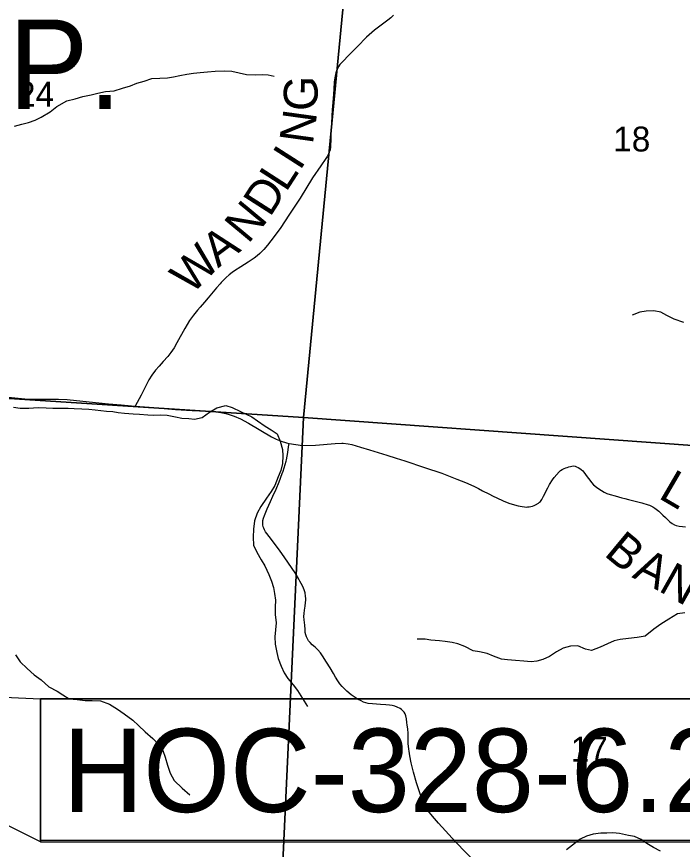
# Model space of a CAD drawing. Extents: x 0 to 34, y 0 to 22.
# Drawn here: x 5.957 to 7.074, y 17.019 to 18.417 of the extents above; entities that cross this region are included whole.
import ezdxf

# ---------------------------------------------------------------- set-up
doc = ezdxf.new("R2010")
doc.units = 0
for name, color, linetype in [('GM_X_Corporation', 7, 'Continuous'), ('GM_X_County_Road', 7, 'Continuous'), ('GM_X_County_Road_Text', 7, 'Continuous'), ('GM_X_Minor_River', 7, 'Continuous'), ('GM_X_Section_Text', 7, 'Continuous'), ('GM_X_Township_Road', 7, 'Continuous'), ('GM_X_Township_Road_Text', 7, 'Continuous'), ('GM_X_Township_Text', 7, 'Continuous'), ('SH_Text', 7, 'Continuous')]:
    doc.layers.add(name, color=color, linetype=linetype)

msp = doc.modelspace()

# ---------------------------------------------------------------- linework, layer by layer
at = {"layer": 'GM_X_Corporation'}
for points in [[(6.5391, 18.7835), (6.4386, 17.7441), (5.4592, 17.8072), (5.5263, 18.8526)], [(7.5162, 18.7157), (7.4643, 17.6703), (6.4386, 17.7441), (6.5391, 18.7835)], [(6.4386, 17.7441), (6.3912, 16.7203), (5.3901, 16.7843), (5.4592, 17.8072)], [(6.4386, 17.7441), (7.4643, 17.6703), (7.3858, 16.6558), (6.3912, 16.7203)]]:
    msp.add_lwpolyline(points, close=True, dxfattribs=at)
at = {"layer": 'GM_X_County_Road'}
msp.add_lwpolyline([(5.9322, 17.7789), (5.9713, 17.7755), (5.9896, 17.7748), (6.0277, 17.7747), (6.0421, 17.7742), (6.0683, 17.7716), (6.1117, 17.767), (6.1327, 17.7651), (6.1563, 17.7631), (6.1797, 17.7611), (6.224, 17.7574), (6.2519, 17.7557), (6.2766, 17.7545), (6.2889, 17.7538), (6.3001, 17.7525), (6.3086, 17.7508), (6.3142, 17.7492), (6.3222, 17.7463), (6.3329, 17.7414), (6.3463, 17.7346), (6.3849, 17.7116), (6.3928, 17.7075), (6.4013, 17.7041), (6.4101, 17.7014), (6.4147, 17.7004), (6.4373, 17.6971), (6.4587, 17.6974), (6.4916, 17.7004), (6.5029, 17.7009), (6.5051, 17.7009), (6.5137, 17.6998), (6.5198, 17.6985), (6.5346, 17.6942), (6.5493, 17.6894), (6.5642, 17.6851), (6.5786, 17.6807), (6.5941, 17.6759), (6.6087, 17.6712), (6.6419, 17.6601), (6.6706, 17.6504), (6.6962, 17.6406), (6.7107, 17.6347), (6.7248, 17.6285), (6.7324, 17.6248), (6.7393, 17.621), (6.7499, 17.6157), (6.7571, 17.6119), (6.763, 17.6089), (6.7737, 17.604), (6.7834, 17.6), (6.7886, 17.5983), (6.7991, 17.5956), (6.8055, 17.5944), (6.8098, 17.5939), (6.8126, 17.5936), (6.8147, 17.5937), (6.8174, 17.594), (6.8202, 17.5945), (6.823, 17.5953), (6.8257, 17.5963), (6.8282, 17.5974), (6.8328, 17.6), (6.8349, 17.6016), (6.8364, 17.6031), (6.8387, 17.6063), (6.8417, 17.6118), (6.8485, 17.6258), (6.8514, 17.6313), (6.8563, 17.639), (6.8596, 17.6434), (6.8676, 17.6529), (6.8701, 17.6547), (6.873, 17.6567), (6.8759, 17.6583), (6.8789, 17.6594), (6.8812, 17.6602), (6.8842, 17.6613), (6.8868, 17.6619), (6.8892, 17.6623), (6.8913, 17.6625), (6.8944, 17.662), (6.8969, 17.6612), (6.8996, 17.66), (6.9024, 17.6584), (6.9049, 17.6564), (6.9072, 17.6542), (6.9093, 17.6519), (6.9149, 17.6444), (6.9191, 17.6386), (6.9221, 17.6346), (6.9255, 17.6311), (6.9301, 17.6272), (6.9344, 17.6241), (6.9388, 17.6213), (6.9432, 17.6185), (6.9477, 17.6163), (6.9533, 17.6144), (6.9615, 17.6122), (6.9672, 17.6106), (6.9727, 17.609), (6.9781, 17.6077), (6.9839, 17.6064), (7.0062, 17.6008), (7.0168, 17.5975), (7.0193, 17.5966), (7.0248, 17.594), (7.0283, 17.5915), (7.0348, 17.5866), (7.0389, 17.5829), (7.0418, 17.5801), (7.0462, 17.576), (7.0497, 17.5724), (7.0536, 17.5689), (7.0576, 17.5661), (7.0614, 17.5639), (7.0639, 17.5628), (7.0691, 17.5616), (7.0744, 17.5607), (7.0799, 17.5602)], dxfattribs=at)
at = {"layer": 'GM_X_Minor_River'}
for p, q in [((6.1977, 18.3134), (6.2106, 18.3139)), ((6.2106, 18.3139), (6.2208, 18.3159)), ((6.2208, 18.3159), (6.2313, 18.3179)), ((6.2313, 18.3179), (6.243, 18.3202)), ((6.243, 18.3202), (6.2544, 18.3219)), ((6.2544, 18.3219), (6.2653, 18.3231)), ((6.2653, 18.3231), (6.2774, 18.3243)), ((6.2774, 18.3243), (6.2907, 18.3252)), ((6.2907, 18.3252), (6.3062, 18.3261)), ((6.3062, 18.3261), (6.3183, 18.3255)), ((6.3183, 18.3255), (6.3308, 18.3226)), ((6.3308, 18.3226), (6.3433, 18.32)), ((6.3433, 18.32), (6.3588, 18.3194)), ((6.3588, 18.3194), (6.3698, 18.3195)), ((6.3698, 18.3195), (6.3796, 18.3192)), ((6.3796, 18.3192), (6.3895, 18.317)), ((6.135, 18.2969), (6.1486, 18.3008)), ((6.1486, 18.3008), (6.1592, 18.3051)), ((6.1592, 18.3051), (6.1716, 18.3086)), ((6.1716, 18.3086), (6.1845, 18.3133)), ((6.1845, 18.3133), (6.1977, 18.3134)), ((6.0825, 18.2858), (6.0939, 18.2886)), ((6.0939, 18.2886), (6.1063, 18.291)), ((6.1063, 18.291), (6.1211, 18.2926)), ((6.1211, 18.2926), (6.135, 18.2969)), ((6.0248, 18.2663), (6.0418, 18.2756)), ((6.0418, 18.2756), (6.0554, 18.2791)), ((6.0554, 18.2791), (6.0686, 18.2827)), ((6.0686, 18.2827), (6.0825, 18.2858)), ((6.0139, 18.2571), (6.0248, 18.2663)), ((5.9887, 18.2433), (5.9985, 18.2479)), ((5.9985, 18.2479), (6.0139, 18.2571)), ((5.954, 18.2331), (5.9661, 18.2362)), ((5.9661, 18.2362), (5.9774, 18.239)), ((5.9774, 18.239), (5.9887, 18.2433)), ((7.0138, 17.9226), (7.0029, 17.9206)), ((7.0263, 17.923), (7.0138, 17.9226)), ((7.0384, 17.9205), (7.0263, 17.923)), ((7.0029, 17.9206), (6.9904, 17.9159)), ((7.0483, 17.9153), (7.0384, 17.9205)), ((7.0609, 17.909), (7.0483, 17.9153)), ((7.0768, 17.9034), (7.0609, 17.909)), ((7.052, 17.4053), (7.0381, 17.3972)), ((7.0663, 17.4141), (7.052, 17.4053)), ((7.0784, 17.4161), (7.0663, 17.4141)), ((7.0381, 17.3972), (7.0264, 17.3884)), ((7.0264, 17.3884), (7.0118, 17.3769)), ((6.6429, 17.3716), (6.6297, 17.3715)), ((6.6524, 17.3702), (6.6429, 17.3716)), ((6.6668, 17.3692), (6.6524, 17.3702)), ((6.6766, 17.3681), (6.6668, 17.3692)), ((6.688, 17.366), (6.6766, 17.3681)), ((6.6978, 17.3638), (6.688, 17.366)), ((6.7096, 17.3593), (6.6978, 17.3638)), ((6.9487, 17.3638), (6.9366, 17.3584)), ((6.96, 17.3692), (6.9487, 17.3638)), ((6.9702, 17.3712), (6.96, 17.3692)), ((6.9842, 17.3728), (6.9702, 17.3712)), ((6.9985, 17.3748), (6.9842, 17.3728)), ((7.0118, 17.3769), (6.9985, 17.3748)), ((6.7233, 17.3519), (6.7096, 17.3593)), ((6.7339, 17.3505), (6.7233, 17.3519)), ((6.7468, 17.3475), (6.7339, 17.3505)), ((6.8633, 17.3505), (6.8516, 17.3424)), ((6.8746, 17.3567), (6.8633, 17.3505)), ((6.8867, 17.3602), (6.8746, 17.3567)), ((6.8992, 17.3607), (6.8867, 17.3602)), ((6.9121, 17.3547), (6.8992, 17.3607)), ((6.9219, 17.3529), (6.9121, 17.3547)), ((6.9366, 17.3584), (6.9219, 17.3529)), ((5.9553, 17.3453), (5.9633, 17.3336)), ((6.7574, 17.3431), (6.7468, 17.3475)), ((6.7707, 17.3383), (6.7574, 17.3431)), ((6.7813, 17.3369), (6.7707, 17.3383)), ((6.7946, 17.3358), (6.7813, 17.3369)), ((6.8082, 17.3348), (6.7946, 17.3358)), ((6.8403, 17.3378), (6.8305, 17.335)), ((6.8516, 17.3424), (6.8403, 17.3378)), ((5.9633, 17.3336), (5.9751, 17.3227)), ((5.9751, 17.3227), (5.9866, 17.3118)), ((6.8207, 17.3338), (6.8082, 17.3348)), ((6.8305, 17.335), (6.8207, 17.3338)), ((5.9866, 17.3118), (5.9988, 17.3032)), ((5.9988, 17.3032), (6.0117, 17.292)), ((6.0117, 17.292), (6.0254, 17.2845)), ((6.0254, 17.2845), (6.0349, 17.2782)), ((6.0349, 17.2782), (6.0456, 17.2718)), ((6.0456, 17.2718), (6.0592, 17.2704)), ((6.0592, 17.2704), (6.0725, 17.269)), ((6.0725, 17.269), (6.0842, 17.2687)), ((6.0842, 17.2687), (6.0982, 17.2681)), ((6.0982, 17.2681), (6.1134, 17.2629)), ((6.1134, 17.2629), (6.1267, 17.254)), ((6.1267, 17.254), (6.1377, 17.2465)), ((6.1377, 17.2465), (6.1522, 17.236)), ((6.1522, 17.236), (6.1618, 17.227)), ((6.1618, 17.227), (6.1728, 17.2161)), ((6.1728, 17.2161), (6.1862, 17.2049)), ((6.1862, 17.2049), (6.1953, 17.1951)), ((6.1953, 17.1951), (6.2026, 17.1849)), ((6.2026, 17.1849), (6.2065, 17.1736)), ((6.2065, 17.1736), (6.2108, 17.1604)), ((6.2108, 17.1604), (6.215, 17.1468)), ((6.215, 17.1468), (6.222, 17.1343)), ((6.222, 17.1343), (6.2353, 17.1216)), ((6.2353, 17.1216), (6.2479, 17.1103)), ((6.9246, 17.0441), (6.9137, 17.041)), ((6.9378, 17.0458), (6.9246, 17.0441)), ((6.9477, 17.0458), (6.9378, 17.0458)), ((6.9579, 17.0467), (6.9477, 17.0458)), ((6.9692, 17.0457), (6.9579, 17.0467)), ((6.984, 17.0424), (6.9692, 17.0457)), ((6.9939, 17.0402), (6.984, 17.0424)), ((6.9031, 17.036), (6.89, 17.026)), ((6.9137, 17.041), (6.9031, 17.036)), ((7.0053, 17.0354), (6.9939, 17.0402)), ((7.0148, 17.0286), (7.0053, 17.0354)), ((7.0258, 17.0219), (7.0148, 17.0286)), ((6.89, 17.026), (6.8798, 17.0179)), ((7.038, 17.016), (7.0258, 17.0219))]:
    msp.add_line(p, q, dxfattribs=at)
for points in [[(5.952, 17.7613), (5.9634, 17.7595), (5.9778, 17.7596), (5.9933, 17.7605), (6.0069, 17.7603), (6.0183, 17.7593), (6.0296, 17.7597), (6.0436, 17.7595), (6.0538, 17.7588), (6.0667, 17.7586), (6.0788, 17.7579), (6.089, 17.7569), (6.0989, 17.7558), (6.1084, 17.7544), (6.1186, 17.7537), (6.128, 17.7523), (6.1386, 17.7513), (6.1527, 17.7502), (6.1636, 17.7496), (6.1776, 17.7486), (6.1875, 17.7479), (6.1985, 17.7484), (6.2098, 17.7477), (6.2238, 17.7448), (6.2348, 17.7427), (6.2462, 17.742), (6.256, 17.741), (6.2685, 17.7437), (6.2809, 17.7529), (6.2933, 17.7602), (6.3084, 17.7638), (6.319, 17.7609), (6.3331, 17.7538), (6.3426, 17.7493), (6.3521, 17.7449), (6.3616, 17.7385), (6.3746, 17.7295), (6.3844, 17.7232), (6.3943, 17.7164), (6.3997, 17.7044), (6.4033, 17.6904), (6.4041, 17.6794), (6.4035, 17.6669), (6.4009, 17.6551), (6.3965, 17.6441), (6.3909, 17.6296), (6.3846, 17.6197), (6.3764, 17.6087), (6.367, 17.5946), (6.3611, 17.5835), (6.3563, 17.5702), (6.3549, 17.5562), (6.3542, 17.5429), (6.3547, 17.5293), (6.3605, 17.5176), (6.3678, 17.5048), (6.374, 17.4946), (6.3805, 17.4802), (6.3848, 17.4689), (6.3883, 17.4583)], [(6.3883, 17.4583), (6.3899, 17.4485), (6.3915, 17.4375), (6.3912, 17.4254), (6.3913, 17.4129), (6.3926, 17.3993), (6.3919, 17.3875), (6.3909, 17.3757), (6.391, 17.3632), (6.3938, 17.3492), (6.3965, 17.3394), (6.4015, 17.3266), (6.4062, 17.3153), (6.4127, 17.3055), (6.4215, 17.2953), (6.4284, 17.2855), (6.4368, 17.272), (6.4456, 17.2588)]]:
    msp.add_lwpolyline(points, dxfattribs=at)
at = {"layer": 'GM_X_Township_Road'}
for points in [[(6.5896, 18.4191), (6.5851, 18.4148), (6.5804, 18.4108), (6.558, 18.3943), (6.5446, 18.3824), (6.5295, 18.367), (6.5163, 18.3539), (6.5028, 18.3401), (6.4998, 18.3365), (6.498, 18.3339), (6.495, 18.3284), (6.4939, 18.3257), (6.493, 18.3228), (6.4916, 18.3169), (6.4904, 18.3075), (6.4897, 18.2951), (6.4885, 18.2792), (6.4868, 18.2603), (6.4855, 18.2386), (6.4846, 18.2203), (6.4845, 18.2115), (6.484, 18.1981), (6.4834, 18.1932), (6.4825, 18.1903), (6.482, 18.1893), (6.4812, 18.1874), (6.4784, 18.182), (6.4763, 18.179), (6.4681, 18.1663), (6.4539, 18.1461), (6.4329, 18.1122), (6.4144, 18.0836), (6.4006, 18.0629), (6.3897, 18.0478), (6.3782, 18.0331), (6.372, 18.0262), (6.3653, 18.0195), (6.3608, 18.0151), (6.3561, 18.0116), (6.3461, 18.0049), (6.3338, 17.997), (6.323, 17.9899), (6.3188, 17.9872), (6.3138, 17.9836), (6.3088, 17.979), (6.3008, 17.9706), (6.2987, 17.9684), (6.2925, 17.9615), (6.2789, 17.9447), (6.2727, 17.9375), (6.2656, 17.9294), (6.261, 17.924), (6.2539, 17.9156), (6.2475, 17.9066), (6.2395, 17.8931), (6.2261, 17.869), (6.2215, 17.861), (6.2164, 17.8533), (6.2109, 17.8462), (6.2035, 17.8378), (6.1963, 17.8301), (6.1904, 17.8234), (6.184, 17.8148), (6.1793, 17.8072), (6.1753, 17.7995), (6.1666, 17.7812), (6.1563, 17.7631)], [(6.7286, 16.9959), (6.6944, 17.0311), (6.6653, 17.0626), (6.6552, 17.0744), (6.6476, 17.0841), (6.6441, 17.0892), (6.6411, 17.0947), (6.6386, 17.1003), (6.6346, 17.112), (6.6281, 17.1307), (6.6233, 17.1483), (6.6195, 17.1644), (6.6171, 17.1761), (6.616, 17.1839), (6.6155, 17.187), (6.6146, 17.1966), (6.6143, 17.206), (6.6141, 17.2131), (6.6136, 17.2212), (6.6129, 17.2273), (6.6124, 17.232), (6.6116, 17.2379), (6.6107, 17.243), (6.6093, 17.2464), (6.6076, 17.2491), (6.6056, 17.2515), (6.6033, 17.2535), (6.601, 17.2551), (6.5961, 17.2578), (6.5918, 17.2594), (6.5877, 17.2605), (6.5831, 17.2612), (6.5771, 17.2616), (6.5682, 17.2622), (6.5545, 17.2631), (6.5472, 17.2638), (6.5432, 17.2647), (6.5396, 17.266), (6.5355, 17.2681), (6.5307, 17.2706), (6.5254, 17.2738), (6.5188, 17.2785), (6.5112, 17.2846), (6.5037, 17.2922), (6.4997, 17.2969), (6.4963, 17.3018), (6.4926, 17.308), (6.489, 17.3139), (6.4835, 17.3238), (6.4775, 17.3332), (6.4707, 17.3438), (6.4672, 17.3489), (6.4629, 17.3536), (6.4582, 17.3581), (6.4535, 17.3623), (6.45, 17.3659), (6.4474, 17.3692), (6.4459, 17.3714), (6.4449, 17.3732), (6.4438, 17.3758), (6.4427, 17.3788), (6.4418, 17.3827), (6.4413, 17.3879), (6.4407, 17.3953), (6.4397, 17.4043), (6.4395, 17.4098), (6.4396, 17.415), (6.4402, 17.4203), (6.4413, 17.4271), (6.4421, 17.4333), (6.4424, 17.437), (6.4424, 17.4402), (6.4422, 17.4441), (6.4414, 17.4495), (6.44, 17.4545), (6.4377, 17.4599), (6.435, 17.4652), (6.4328, 17.4693), (6.4309, 17.4726), (6.4245, 17.483), (6.4072, 17.5083), (6.3987, 17.5211), (6.3809, 17.5442), (6.3771, 17.5491), (6.3751, 17.5518), (6.3731, 17.5551), (6.372, 17.5581), (6.3712, 17.5606), (6.3707, 17.5638), (6.3704, 17.5669), (6.3707, 17.5707), (6.3715, 17.5749), (6.3731, 17.5793), (6.3775, 17.5906), (6.3832, 17.603), (6.3874, 17.6116), (6.3926, 17.6238), (6.3977, 17.636), (6.4029, 17.6497), (6.4044, 17.6536), (6.4096, 17.6707), (6.4102, 17.673), (6.4125, 17.6852), (6.4138, 17.6944), (6.4147, 17.7004)]]:
    msp.add_lwpolyline(points, dxfattribs=at)
at = {"layer": 'SH_Text'}
for points in [[(5.4711, 17.2956), (5.9977, 17.2715), (5.9977, 17.0315)], [(7.3602, 17.2715), (5.9977, 17.2715), (5.9977, 17.0315), (7.3602, 17.0315)], [(5.9977, 17.2715), (7.3602, 17.2715), (7.3602, 17.0337), (5.9977, 17.0337)]]:
    msp.add_lwpolyline(points, close=True, dxfattribs=at)

# ---------------------------------------------------------------- texts
at = {"layer": 'GM_X_County_Road_Text'}
for s, rotation, p in [('L', 329.7602, (7.0325, 17.6095)), ('B', 320.3204, (6.9413, 17.5133)), ('A', 333.0064, (6.9886, 17.476)), ('N', 330.6089, (7.0326, 17.4536))]:
    msp.add_text(s, height=0.0568, rotation=rotation, dxfattribs=at).set_placement(p)
at = {"layer": 'GM_X_Section_Text'}
for s, p in [('24', (5.958, 18.2658)), ('18', (6.9584, 18.1905)), ('17', (6.8871, 17.166))]:
    msp.add_text(s, height=0.04186, rotation=0, dxfattribs=at).set_placement(p)
at = {"layer": 'GM_X_Township_Road_Text'}
for s, rotation, p in [('G', 88.4443, (6.4617, 18.2578)), ('N', 82.0906, (6.4543, 18.2014)), ('I', 57.3905, (6.4325, 18.1569)), ('L', 57.1301, (6.4093, 18.1209)), ('D', 57.3839, (6.3824, 18.0789)), ('N', 50.2459, (6.3458, 18.0342)), ('A', 36.8014, (6.2953, 17.9942)), ('W', 45.5654, (6.2509, 17.9487))]:
    msp.add_text(s, height=0.0568, rotation=rotation, dxfattribs=at).set_placement(p)
at = {"layer": 'GM_X_Township_Text'}
msp.add_text('TWP.', height=0.15, rotation=0, dxfattribs=at).set_placement((5.6321, 18.262))
at = {"layer": 'SH_Text'}
msp.add_text('HOC-328-6.22', height=0.14, dxfattribs=at).set_placement((6.0347, 17.0815))

doc.saveas('drawing.dxf')
